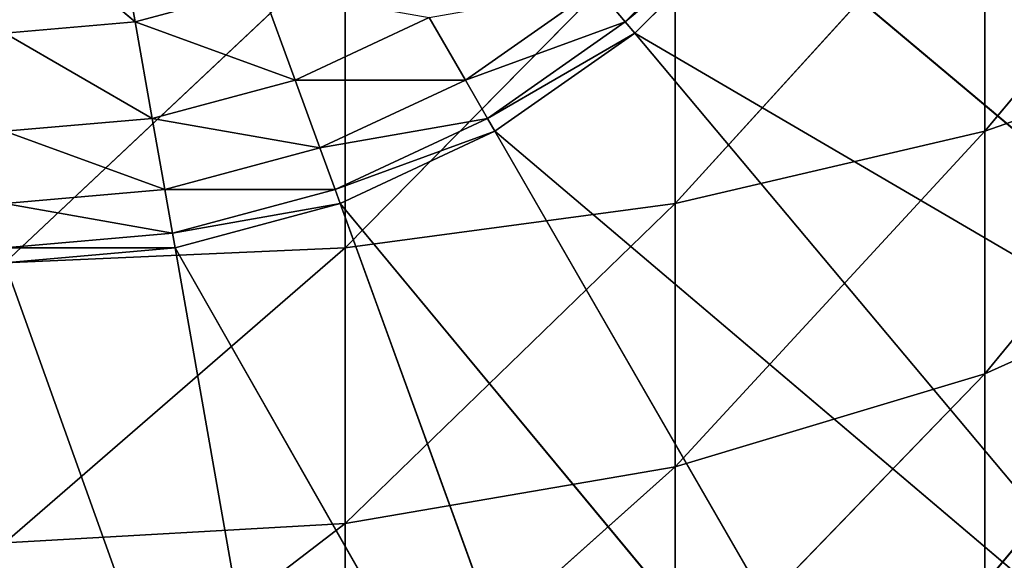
# Model space of a CAD drawing. Extents: x 0.1 to 17.7, y 0.1 to 17.7.
# Tile 350 of 656: x 17.4983 to 17.5988, y 0.1518 to 0.2069. Entities that reach past the tile are written whole.
import ezdxf

# ---------------------------------------------------------------- set-up
doc = ezdxf.new("R2010")
doc.units = 0
doc.header["$LTSCALE"] = 2.54
doc.layers.get('0').update_dxf_attribs({"color": 13, "linetype": 'CONTINUOUS'})

# ---------------------------------------------------------------- blocks, each defined once
blk = doc.blocks.new('KOSZ_NA__MIECI_Z_POKRYWK__')
at = {"color": 0}
for p, q in [((17.62532, 0.22973, 31.54397), (17.59677, 0.19553, 31.55)), ((17.62532, 0.22973, 31.54397), (17.59677, 0.19553, 31.55)), ((17.59677, 0.22289, 31.56276), (17.56517, 0.18816, 31.56276)), ((17.59677, 0.22289, 31.56276), (17.56517, 0.18816, 31.56276)), ((17.59677, 0.22289, 31.56276), (17.59677, 0.19553, 31.55)), ((17.59677, 0.22289, 31.56276), (17.59677, 0.19553, 31.55)), ((17.51007, 0.20669, 31.46428), (17.50793, 0.21883, 31.47661)), ((17.51007, 0.20669, 31.46428), (17.50793, 0.21883, 31.47661)), ((17.5722, 0.21883, 31.41736), (17.56007, 0.20669, 31.41736)), ((17.5722, 0.21883, 31.41736), (17.56007, 0.20669, 31.41736)), ((17.51007, 0.20669, 31.46428), (17.49677, 0.21785, 31.47661)), ((17.51007, 0.20669, 31.46428), (17.49677, 0.21785, 31.47661)), ((17.56517, 0.21785, 31.57661), (17.53149, 0.18365, 31.57057)), ((17.56517, 0.21785, 31.57661), (17.53149, 0.18365, 31.57057)), ((17.57337, 0.21785, 31.4), (17.56007, 0.20669, 31.41736)), ((17.57337, 0.21785, 31.4), (17.56007, 0.20669, 31.41736)), ((17.56104, 0.20553, 30.4), (17.57337, 0.21785, 30.4)), ((17.57337, 0.21785, 31.4), (17.56104, 0.20553, 31.4)), ((17.56104, 0.20553, 31.4), (17.57337, 0.21785, 30.4)), ((17.56104, 0.20553, 30.4), (17.57337, 0.21785, 30.4)), ((17.56104, 0.20553, 31.4), (17.57337, 0.21785, 30.4)), ((17.57337, 0.21785, 31.4), (17.56104, 0.20553, 31.4)), ((17.56517, 0.21785, 31.57661), (17.56517, 0.18816, 31.56276)), ((17.56517, 0.21785, 31.57661), (17.56517, 0.18816, 31.56276)), ((17.64997, 0.15357, 30.4), (17.57337, 0.21785, 30.4)), ((17.64997, 0.15357, 30.4), (17.57337, 0.21785, 30.4)), ((17.53149, 0.21477, 31.58508), (17.49677, 0.18213, 31.57321)), ((17.53149, 0.21477, 31.58508), (17.49677, 0.18213, 31.57321)), ((17.53149, 0.21477, 31.58508), (17.53149, 0.18365, 31.57057)), ((17.53149, 0.21477, 31.58508), (17.53149, 0.18365, 31.57057)), ((17.52296, 0.21015, 31.46428), (17.51007, 0.20669, 31.46428)), ((17.52296, 0.21015, 31.46428), (17.51007, 0.20669, 31.46428)), ((17.52639, 0.20075, 31.45), (17.52296, 0.21015, 31.46428)), ((17.52639, 0.20075, 31.45), (17.52296, 0.21015, 31.46428)), ((17.55717, 0.21015, 31.4342), (17.54375, 0.20075, 31.4342)), ((17.55717, 0.21015, 31.4342), (17.54375, 0.20075, 31.4342)), ((17.56007, 0.20669, 31.41736), (17.55717, 0.21015, 31.4342)), ((17.56007, 0.20669, 31.41736), (17.55717, 0.21015, 31.4342)), ((17.54007, 0.20713, 31.45), (17.52639, 0.20075, 31.45)), ((17.54007, 0.20713, 31.45), (17.52639, 0.20075, 31.45)), ((17.54375, 0.20075, 31.4342), (17.54007, 0.20713, 31.45)), ((17.54375, 0.20075, 31.4342), (17.54007, 0.20713, 31.45)), ((17.51007, 0.20669, 31.46428), (17.49677, 0.20553, 31.46428)), ((17.51007, 0.20669, 31.46428), (17.49677, 0.20553, 31.46428)), ((17.52639, 0.20075, 31.45), (17.51007, 0.20669, 31.46428)), ((17.52639, 0.20075, 31.45), (17.51007, 0.20669, 31.46428)), ((17.5118, 0.19684, 31.45), (17.51007, 0.20669, 31.46428)), ((17.5118, 0.19684, 31.45), (17.51007, 0.20669, 31.46428)), ((17.56007, 0.20669, 31.41736), (17.54375, 0.20075, 31.4342)), ((17.56007, 0.20669, 31.41736), (17.54375, 0.20075, 31.4342)), ((17.56007, 0.20669, 31.41736), (17.54601, 0.19684, 31.41736)), ((17.56007, 0.20669, 31.41736), (17.54601, 0.19684, 31.41736)), ((17.56104, 0.20553, 31.4), (17.56007, 0.20669, 31.41736)), ((17.56104, 0.20553, 31.4), (17.56007, 0.20669, 31.41736)), ((17.5118, 0.19684, 31.45), (17.49677, 0.20553, 31.46428)), ((17.5118, 0.19684, 31.45), (17.49677, 0.20553, 31.46428)), ((17.56104, 0.20553, 31.4), (17.54601, 0.19684, 31.41736)), ((17.56104, 0.20553, 31.4), (17.54601, 0.19684, 31.41736)), ((17.54677, 0.19553, 30.4), (17.56104, 0.20553, 30.4)), ((17.56104, 0.20553, 31.4), (17.54677, 0.19553, 31.4)), ((17.54677, 0.19553, 31.4), (17.56104, 0.20553, 30.4)), ((17.54677, 0.19553, 30.4), (17.56104, 0.20553, 30.4)), ((17.54677, 0.19553, 31.4), (17.56104, 0.20553, 30.4)), ((17.56104, 0.20553, 31.4), (17.54677, 0.19553, 31.4)), ((17.64997, 0.15357, 30.4), (17.56104, 0.20553, 30.4)), ((17.64997, 0.15357, 30.4), (17.56104, 0.20553, 30.4)), ((17.62532, 0.12892, 30.4), (17.56104, 0.20553, 30.4)), ((17.62532, 0.12892, 30.4), (17.56104, 0.20553, 30.4)), ((17.56104, 0.20553, 31.4), (17.56104, 0.20553, 30.4)), ((17.56104, 0.20553, 31.4), (17.56104, 0.20553, 30.4)), ((17.62532, 0.20553, 31.53268), (17.59677, 0.1708, 31.53268)), ((17.62532, 0.20553, 31.53268), (17.59677, 0.1708, 31.53268)), ((17.62532, 0.20553, 31.53268), (17.59677, 0.19553, 31.55)), ((17.62532, 0.20553, 31.53268), (17.59677, 0.19553, 31.55)), ((17.52639, 0.20075, 31.45), (17.5118, 0.19684, 31.45)), ((17.52639, 0.20075, 31.45), (17.5118, 0.19684, 31.45)), ((17.54375, 0.20075, 31.4342), (17.52639, 0.20075, 31.45)), ((17.54375, 0.20075, 31.4342), (17.52639, 0.20075, 31.45)), ((17.5289, 0.19383, 31.4342), (17.52639, 0.20075, 31.45)), ((17.5289, 0.19383, 31.4342), (17.52639, 0.20075, 31.45)), ((17.54375, 0.20075, 31.4342), (17.5289, 0.19383, 31.4342)), ((17.54375, 0.20075, 31.4342), (17.5289, 0.19383, 31.4342)), ((17.54601, 0.19684, 31.41736), (17.54375, 0.20075, 31.4342)), ((17.54601, 0.19684, 31.41736), (17.54375, 0.20075, 31.4342)), ((17.5118, 0.19684, 31.45), (17.49677, 0.19553, 31.45)), ((17.5118, 0.19684, 31.45), (17.49677, 0.19553, 31.45)), ((17.5289, 0.19383, 31.4342), (17.5118, 0.19684, 31.45)), ((17.5289, 0.19383, 31.4342), (17.5118, 0.19684, 31.45)), ((17.51308, 0.18959, 31.4342), (17.5118, 0.19684, 31.45)), ((17.51308, 0.18959, 31.4342), (17.5118, 0.19684, 31.45)), ((17.54601, 0.19684, 31.41736), (17.5289, 0.19383, 31.4342)), ((17.54601, 0.19684, 31.41736), (17.5289, 0.19383, 31.4342)), ((17.54601, 0.19684, 31.41736), (17.53045, 0.18959, 31.41736)), ((17.54601, 0.19684, 31.41736), (17.53045, 0.18959, 31.41736)), ((17.54677, 0.19553, 31.4), (17.54601, 0.19684, 31.41736)), ((17.54677, 0.19553, 31.4), (17.54601, 0.19684, 31.41736)), ((17.51308, 0.18959, 31.4342), (17.49677, 0.19553, 31.45)), ((17.51308, 0.18959, 31.4342), (17.49677, 0.19553, 31.45)), ((17.54677, 0.19553, 31.4), (17.53045, 0.18959, 31.41736)), ((17.54677, 0.19553, 31.4), (17.53045, 0.18959, 31.41736)), ((17.53097, 0.18816, 30.4), (17.54677, 0.19553, 30.4)), ((17.54677, 0.19553, 31.4), (17.53097, 0.18816, 31.4)), ((17.53097, 0.18816, 31.4), (17.54677, 0.19553, 30.4)), ((17.53097, 0.18816, 30.4), (17.54677, 0.19553, 30.4)), ((17.53097, 0.18816, 31.4), (17.54677, 0.19553, 30.4)), ((17.54677, 0.19553, 31.4), (17.53097, 0.18816, 31.4)), ((17.62532, 0.12892, 30.4), (17.54677, 0.19553, 30.4)), ((17.62532, 0.12892, 30.4), (17.54677, 0.19553, 30.4)), ((17.59677, 0.10892, 30.4), (17.54677, 0.19553, 30.4)), ((17.59677, 0.10892, 30.4), (17.54677, 0.19553, 30.4)), ((17.54677, 0.19553, 31.4), (17.54677, 0.19553, 30.4)), ((17.54677, 0.19553, 31.4), (17.54677, 0.19553, 30.4)), ((17.59677, 0.19553, 31.55), (17.56517, 0.16133, 31.54397)), ((17.59677, 0.19553, 31.55), (17.56517, 0.16133, 31.54397)), ((17.59677, 0.19553, 31.55), (17.56517, 0.18816, 31.56276)), ((17.59677, 0.19553, 31.55), (17.56517, 0.18816, 31.56276)), ((17.59677, 0.19553, 31.55), (17.59677, 0.1708, 31.53268)), ((17.59677, 0.19553, 31.55), (17.59677, 0.1708, 31.53268)), ((17.5289, 0.19383, 31.4342), (17.51308, 0.18959, 31.4342)), ((17.5289, 0.19383, 31.4342), (17.51308, 0.18959, 31.4342)), ((17.53045, 0.18959, 31.41736), (17.5289, 0.19383, 31.4342)), ((17.53045, 0.18959, 31.41736), (17.5289, 0.19383, 31.4342)), ((17.51308, 0.18959, 31.4342), (17.49677, 0.18816, 31.4342)), ((17.51308, 0.18959, 31.4342), (17.49677, 0.18816, 31.4342)), ((17.53045, 0.18959, 31.41736), (17.51308, 0.18959, 31.4342)), ((17.53045, 0.18959, 31.41736), (17.51308, 0.18959, 31.4342)), ((17.51387, 0.18515, 31.41736), (17.51308, 0.18959, 31.4342)), ((17.51387, 0.18515, 31.41736), (17.51308, 0.18959, 31.4342)), ((17.53045, 0.18959, 31.41736), (17.51387, 0.18515, 31.41736)), ((17.53045, 0.18959, 31.41736), (17.51387, 0.18515, 31.41736)), ((17.53097, 0.18816, 31.4), (17.53045, 0.18959, 31.41736)), ((17.53097, 0.18816, 31.4), (17.53045, 0.18959, 31.41736)), ((17.51387, 0.18515, 31.41736), (17.49677, 0.18816, 31.4342)), ((17.51387, 0.18515, 31.41736), (17.49677, 0.18816, 31.4342)), ((17.53097, 0.18816, 31.4), (17.51387, 0.18515, 31.41736)), ((17.53097, 0.18816, 31.4), (17.51387, 0.18515, 31.41736)), ((17.51413, 0.18365, 30.4), (17.53097, 0.18816, 30.4)), ((17.53097, 0.18816, 31.4), (17.51413, 0.18365, 31.4)), ((17.51413, 0.18365, 31.4), (17.53097, 0.18816, 30.4)), ((17.51413, 0.18365, 30.4), (17.53097, 0.18816, 30.4)), ((17.51413, 0.18365, 31.4), (17.53097, 0.18816, 30.4)), ((17.53097, 0.18816, 31.4), (17.51413, 0.18365, 31.4)), ((17.59677, 0.10892, 30.4), (17.53097, 0.18816, 30.4)), ((17.59677, 0.10892, 30.4), (17.53097, 0.18816, 30.4)), ((17.56517, 0.09419, 30.4), (17.53097, 0.18816, 30.4)), ((17.56517, 0.09419, 30.4), (17.53097, 0.18816, 30.4)), ((17.53097, 0.18816, 31.4), (17.53097, 0.18816, 30.4)), ((17.53097, 0.18816, 31.4), (17.53097, 0.18816, 30.4)), ((17.56517, 0.18816, 31.56276), (17.53149, 0.15553, 31.55088)), ((17.56517, 0.18816, 31.56276), (17.53149, 0.15553, 31.55088)), ((17.56517, 0.18816, 31.56276), (17.53149, 0.18365, 31.57057)), ((17.56517, 0.18816, 31.56276), (17.53149, 0.18365, 31.57057)), ((17.56517, 0.18816, 31.56276), (17.56517, 0.16133, 31.54397)), ((17.56517, 0.18816, 31.56276), (17.56517, 0.16133, 31.54397)), ((17.51387, 0.18515, 31.41736), (17.49677, 0.18365, 31.41736)), ((17.51387, 0.18515, 31.41736), (17.49677, 0.18365, 31.41736)), ((17.51413, 0.18365, 31.4), (17.51387, 0.18515, 31.41736)), ((17.51413, 0.18365, 31.4), (17.51387, 0.18515, 31.41736)), ((17.49677, 0.18213, 30.4), (17.51413, 0.18365, 30.4)), ((17.53149, 0.18365, 31.57057), (17.49677, 0.15357, 31.55321)), ((17.53149, 0.18365, 31.57057), (17.49677, 0.15357, 31.55321)), ((17.53149, 0.18365, 31.57057), (17.49677, 0.18213, 31.57321)), ((17.53149, 0.18365, 31.57057), (17.49677, 0.18213, 31.57321)), ((17.51413, 0.18365, 31.4), (17.49677, 0.18365, 31.41736)), ((17.51413, 0.18365, 31.4), (17.49677, 0.18365, 31.41736)), ((17.51413, 0.18365, 31.4), (17.49677, 0.18213, 31.4)), ((17.49677, 0.18213, 31.4), (17.51413, 0.18365, 30.4)), ((17.49677, 0.18213, 30.4), (17.51413, 0.18365, 30.4)), ((17.49677, 0.18213, 31.4), (17.51413, 0.18365, 30.4)), ((17.51413, 0.18365, 31.4), (17.49677, 0.18213, 31.4)), ((17.56517, 0.09419, 30.4), (17.51413, 0.18365, 30.4)), ((17.56517, 0.09419, 30.4), (17.51413, 0.18365, 30.4)), ((17.53149, 0.08517, 30.4), (17.51413, 0.18365, 30.4)), ((17.53149, 0.08517, 30.4), (17.51413, 0.18365, 30.4)), ((17.51413, 0.18365, 31.4), (17.51413, 0.18365, 30.4)), ((17.51413, 0.18365, 31.4), (17.51413, 0.18365, 30.4)), ((17.53149, 0.18365, 31.57057), (17.53149, 0.15553, 31.55088)), ((17.53149, 0.18365, 31.57057), (17.53149, 0.15553, 31.55088)), ((17.62532, 0.18365, 31.51736), (17.59677, 0.14945, 31.51133)), ((17.62532, 0.18365, 31.51736), (17.59677, 0.14945, 31.51133)), ((17.62532, 0.18365, 31.51736), (17.59677, 0.1708, 31.53268)), ((17.62532, 0.18365, 31.51736), (17.59677, 0.1708, 31.53268)), ((17.53149, 0.08517, 30.4), (17.49677, 0.18213, 30.4)), ((17.53149, 0.08517, 30.4), (17.49677, 0.18213, 30.4)), ((17.59677, 0.1708, 31.53268), (17.56517, 0.13816, 31.5208)), ((17.59677, 0.1708, 31.53268), (17.56517, 0.13816, 31.5208)), ((17.59677, 0.1708, 31.53268), (17.56517, 0.16133, 31.54397)), ((17.59677, 0.1708, 31.53268), (17.56517, 0.16133, 31.54397)), ((17.59677, 0.1708, 31.53268), (17.59677, 0.14945, 31.51133)), ((17.59677, 0.1708, 31.53268), (17.59677, 0.14945, 31.51133)), ((17.56517, 0.16133, 31.54397), (17.53149, 0.13125, 31.52661)), ((17.56517, 0.16133, 31.54397), (17.53149, 0.13125, 31.52661)), ((17.56517, 0.16133, 31.54397), (17.53149, 0.15553, 31.55088)), ((17.56517, 0.16133, 31.54397), (17.53149, 0.15553, 31.55088)), ((17.56517, 0.16133, 31.54397), (17.56517, 0.13816, 31.5208)), ((17.56517, 0.16133, 31.54397), (17.56517, 0.13816, 31.5208)), ((17.53149, 0.15553, 31.55088), (17.49677, 0.12892, 31.52856)), ((17.53149, 0.15553, 31.55088), (17.49677, 0.12892, 31.52856)), ((17.53149, 0.15553, 31.55088), (17.49677, 0.15357, 31.55321)), ((17.53149, 0.15553, 31.55088), (17.49677, 0.15357, 31.55321)), ((17.53149, 0.15553, 31.55088), (17.53149, 0.13125, 31.52661)), ((17.53149, 0.15553, 31.55088), (17.53149, 0.13125, 31.52661))]:
    blk.add_line(p, q, dxfattribs=at)
mesh = blk.add_polyface(dxfattribs=at)
corners = [(17.66997, 0.18213, 30.4), (17.57337, 0.21785, 30.4), (17.58337, 0.23213, 30.4)]
mesh.append_faces([[corners[k] for k in face] for face in [(0, 1, 2)]], dxfattribs={"color": 0})
mesh = blk.add_polyface(dxfattribs=at)
corners = [(17.6847, 0.21373, 30.4), (17.66997, 0.18213, 30.4), (17.58337, 0.23213, 30.4)]
mesh.append_faces([[corners[k] for k in face] for face in [(0, 1, 2)]], dxfattribs={"color": 0})
mesh = blk.add_polyface(dxfattribs=at)
corners = [(17.62532, 0.22973, 31.54397), (17.59677, 0.19553, 31.55), (17.62532, 0.20553, 31.53268)]
mesh.append_faces([[corners[k] for k in face] for face in [(0, 1, 2)]], dxfattribs={"color": 0})
mesh = blk.add_polyface(dxfattribs=at)
corners = [(17.62532, 0.22973, 31.54397), (17.59677, 0.22289, 31.56276), (17.59677, 0.19553, 31.55)]
mesh.append_faces([[corners[k] for k in face] for face in [(0, 1, 2)]], dxfattribs={"color": 0})
mesh = blk.add_polyface(dxfattribs=at)
corners = [(17.59677, 0.22289, 31.56276), (17.56517, 0.18816, 31.56276), (17.59677, 0.19553, 31.55)]
mesh.append_faces([[corners[k] for k in face] for face in [(0, 1, 2)]], dxfattribs={"color": 0})
mesh = blk.add_polyface(dxfattribs=at)
corners = [(17.59677, 0.22289, 31.56276), (17.56517, 0.21785, 31.57661), (17.56517, 0.18816, 31.56276)]
mesh.append_faces([[corners[k] for k in face] for face in [(0, 1, 2)]], dxfattribs={"color": 0})
mesh = blk.add_polyface(dxfattribs=at)
corners = [(17.50793, 0.21883, 31.47661), (17.51007, 0.20669, 31.46428), (17.49677, 0.21785, 31.47661)]
mesh.append_faces([[corners[k] for k in face] for face in [(0, 1, 2)]], dxfattribs={"color": 0})
mesh = blk.add_polyface(dxfattribs=at)
corners = [(17.52296, 0.21015, 31.46428), (17.51007, 0.20669, 31.46428), (17.50793, 0.21883, 31.47661)]
mesh.append_faces([[corners[k] for k in face] for face in [(0, 1, 2)]], dxfattribs={"color": 0})
mesh = blk.add_polyface(dxfattribs=at)
corners = [(17.5722, 0.21883, 31.41736), (17.56007, 0.20669, 31.41736), (17.55717, 0.21015, 31.4342)]
mesh.append_faces([[corners[k] for k in face] for face in [(0, 1, 2)]], dxfattribs={"color": 0})
mesh = blk.add_polyface(dxfattribs=at)
corners = [(17.5722, 0.21883, 31.41736), (17.57337, 0.21785, 31.4), (17.56007, 0.20669, 31.41736)]
mesh.append_faces([[corners[k] for k in face] for face in [(0, 1, 2)]], dxfattribs={"color": 0})
mesh = blk.add_polyface(dxfattribs=at)
corners = [(17.49677, 0.21785, 31.47661), (17.51007, 0.20669, 31.46428), (17.49677, 0.20553, 31.46428)]
mesh.append_faces([[corners[k] for k in face] for face in [(0, 1, 2)]], dxfattribs={"color": 0})
mesh = blk.add_polyface(dxfattribs=at)
corners = [(17.56517, 0.21785, 31.57661), (17.53149, 0.18365, 31.57057), (17.56517, 0.18816, 31.56276)]
mesh.append_faces([[corners[k] for k in face] for face in [(0, 1, 2)]], dxfattribs={"color": 0})
mesh = blk.add_polyface(dxfattribs=at)
corners = [(17.56517, 0.21785, 31.57661), (17.53149, 0.21477, 31.58508), (17.53149, 0.18365, 31.57057)]
mesh.append_faces([[corners[k] for k in face] for face in [(0, 1, 2)]], dxfattribs={"color": 0})
mesh = blk.add_polyface(dxfattribs=at)
corners = [(17.56007, 0.20669, 31.41736), (17.57337, 0.21785, 31.4), (17.56104, 0.20553, 31.4)]
mesh.append_faces([[corners[k] for k in face] for face in [(0, 1, 2)]], dxfattribs={"color": 0})
mesh = blk.add_polyface(dxfattribs=at)
corners = [(17.64997, 0.15357, 30.4), (17.56104, 0.20553, 30.4), (17.57337, 0.21785, 30.4)]
mesh.append_faces([[corners[k] for k in face] for face in [(0, 1, 2)]], dxfattribs={"color": 0})
mesh = blk.add_polyface(dxfattribs=at)
corners = [(17.56104, 0.20553, 31.4), (17.57337, 0.21785, 30.4), (17.56104, 0.20553, 30.4)]
mesh.append_faces([[corners[k] for k in face] for face in [(0, 1, 2)]], dxfattribs={"color": 0})
mesh = blk.add_polyface(dxfattribs=at)
corners = [(17.57337, 0.21785, 31.4), (17.57337, 0.21785, 30.4), (17.56104, 0.20553, 31.4)]
mesh.append_faces([[corners[k] for k in face] for face in [(0, 1, 2)]], dxfattribs={"color": 0})
mesh = blk.add_polyface(dxfattribs=at)
corners = [(17.66997, 0.18213, 30.4), (17.64997, 0.15357, 30.4), (17.57337, 0.21785, 30.4)]
mesh.append_faces([[corners[k] for k in face] for face in [(0, 1, 2)]], dxfattribs={"color": 0})
mesh = blk.add_polyface(dxfattribs=at)
corners = [(17.53149, 0.21477, 31.58508), (17.49677, 0.18213, 31.57321), (17.53149, 0.18365, 31.57057)]
mesh.append_faces([[corners[k] for k in face] for face in [(0, 1, 2)]], dxfattribs={"color": 0})
mesh = blk.add_polyface(dxfattribs=at)
corners = [(17.53149, 0.21477, 31.58508), (17.49677, 0.21373, 31.58794), (17.49677, 0.18213, 31.57321)]
mesh.append_faces([[corners[k] for k in face] for face in [(0, 1, 2)]], dxfattribs={"color": 0})
mesh = blk.add_polyface(dxfattribs=at)
corners = [(17.52296, 0.21015, 31.46428), (17.52639, 0.20075, 31.45), (17.51007, 0.20669, 31.46428)]
mesh.append_faces([[corners[k] for k in face] for face in [(0, 1, 2)]], dxfattribs={"color": 0})
mesh = blk.add_polyface(dxfattribs=at)
corners = [(17.52296, 0.21015, 31.46428), (17.54007, 0.20713, 31.45), (17.52639, 0.20075, 31.45)]
mesh.append_faces([[corners[k] for k in face] for face in [(0, 1, 2)]], dxfattribs={"color": 0})
mesh = blk.add_polyface(dxfattribs=at)
corners = [(17.54007, 0.20713, 31.45), (17.55717, 0.21015, 31.4342), (17.54375, 0.20075, 31.4342)]
mesh.append_faces([[corners[k] for k in face] for face in [(0, 1, 2)]], dxfattribs={"color": 0})
mesh = blk.add_polyface(dxfattribs=at)
corners = [(17.55717, 0.21015, 31.4342), (17.56007, 0.20669, 31.41736), (17.54375, 0.20075, 31.4342)]
mesh.append_faces([[corners[k] for k in face] for face in [(0, 1, 2)]], dxfattribs={"color": 0})
mesh = blk.add_polyface(dxfattribs=at)
corners = [(17.54007, 0.20713, 31.45), (17.54375, 0.20075, 31.4342), (17.52639, 0.20075, 31.45)]
mesh.append_faces([[corners[k] for k in face] for face in [(0, 1, 2)]], dxfattribs={"color": 0})
mesh = blk.add_polyface(dxfattribs=at)
corners = [(17.51007, 0.20669, 31.46428), (17.5118, 0.19684, 31.45), (17.49677, 0.20553, 31.46428)]
mesh.append_faces([[corners[k] for k in face] for face in [(0, 1, 2)]], dxfattribs={"color": 0})
mesh = blk.add_polyface(dxfattribs=at)
corners = [(17.51007, 0.20669, 31.46428), (17.52639, 0.20075, 31.45), (17.5118, 0.19684, 31.45)]
mesh.append_faces([[corners[k] for k in face] for face in [(0, 1, 2)]], dxfattribs={"color": 0})
mesh = blk.add_polyface(dxfattribs=at)
corners = [(17.54375, 0.20075, 31.4342), (17.56007, 0.20669, 31.41736), (17.54601, 0.19684, 31.41736)]
mesh.append_faces([[corners[k] for k in face] for face in [(0, 1, 2)]], dxfattribs={"color": 0})
mesh = blk.add_polyface(dxfattribs=at)
corners = [(17.56007, 0.20669, 31.41736), (17.56104, 0.20553, 31.4), (17.54601, 0.19684, 31.41736)]
mesh.append_faces([[corners[k] for k in face] for face in [(0, 1, 2)]], dxfattribs={"color": 0})
mesh = blk.add_polyface(dxfattribs=at)
corners = [(17.49677, 0.20553, 31.46428), (17.5118, 0.19684, 31.45), (17.49677, 0.19553, 31.45)]
mesh.append_faces([[corners[k] for k in face] for face in [(0, 1, 2)]], dxfattribs={"color": 0})
mesh = blk.add_polyface(dxfattribs=at)
corners = [(17.54601, 0.19684, 31.41736), (17.56104, 0.20553, 31.4), (17.54677, 0.19553, 31.4)]
mesh.append_faces([[corners[k] for k in face] for face in [(0, 1, 2)]], dxfattribs={"color": 0})
mesh = blk.add_polyface(dxfattribs=at)
corners = [(17.62532, 0.12892, 30.4), (17.54677, 0.19553, 30.4), (17.56104, 0.20553, 30.4)]
mesh.append_faces([[corners[k] for k in face] for face in [(0, 1, 2)]], dxfattribs={"color": 0})
mesh = blk.add_polyface(dxfattribs=at)
corners = [(17.54677, 0.19553, 31.4), (17.56104, 0.20553, 30.4), (17.54677, 0.19553, 30.4)]
mesh.append_faces([[corners[k] for k in face] for face in [(0, 1, 2)]], dxfattribs={"color": 0})
mesh = blk.add_polyface(dxfattribs=at)
corners = [(17.56104, 0.20553, 31.4), (17.56104, 0.20553, 30.4), (17.54677, 0.19553, 31.4)]
mesh.append_faces([[corners[k] for k in face] for face in [(0, 1, 2)]], dxfattribs={"color": 0})
mesh = blk.add_polyface(dxfattribs=at)
corners = [(17.64997, 0.15357, 30.4), (17.62532, 0.12892, 30.4), (17.56104, 0.20553, 30.4)]
mesh.append_faces([[corners[k] for k in face] for face in [(0, 1, 2)]], dxfattribs={"color": 0})
mesh = blk.add_polyface(dxfattribs=at)
corners = [(17.62532, 0.20553, 31.53268), (17.59677, 0.1708, 31.53268), (17.62532, 0.18365, 31.51736)]
mesh.append_faces([[corners[k] for k in face] for face in [(0, 1, 2)]], dxfattribs={"color": 0})
mesh = blk.add_polyface(dxfattribs=at)
corners = [(17.62532, 0.20553, 31.53268), (17.59677, 0.19553, 31.55), (17.59677, 0.1708, 31.53268)]
mesh.append_faces([[corners[k] for k in face] for face in [(0, 1, 2)]], dxfattribs={"color": 0})
mesh = blk.add_polyface(dxfattribs=at)
corners = [(17.52639, 0.20075, 31.45), (17.5289, 0.19383, 31.4342), (17.5118, 0.19684, 31.45)]
mesh.append_faces([[corners[k] for k in face] for face in [(0, 1, 2)]], dxfattribs={"color": 0})
mesh = blk.add_polyface(dxfattribs=at)
corners = [(17.52639, 0.20075, 31.45), (17.54375, 0.20075, 31.4342), (17.5289, 0.19383, 31.4342)]
mesh.append_faces([[corners[k] for k in face] for face in [(0, 1, 2)]], dxfattribs={"color": 0})
mesh = blk.add_polyface(dxfattribs=at)
corners = [(17.54375, 0.20075, 31.4342), (17.54601, 0.19684, 31.41736), (17.5289, 0.19383, 31.4342)]
mesh.append_faces([[corners[k] for k in face] for face in [(0, 1, 2)]], dxfattribs={"color": 0})
mesh = blk.add_polyface(dxfattribs=at)
corners = [(17.5118, 0.19684, 31.45), (17.51308, 0.18959, 31.4342), (17.49677, 0.19553, 31.45)]
mesh.append_faces([[corners[k] for k in face] for face in [(0, 1, 2)]], dxfattribs={"color": 0})
mesh = blk.add_polyface(dxfattribs=at)
corners = [(17.5118, 0.19684, 31.45), (17.5289, 0.19383, 31.4342), (17.51308, 0.18959, 31.4342)]
mesh.append_faces([[corners[k] for k in face] for face in [(0, 1, 2)]], dxfattribs={"color": 0})
mesh = blk.add_polyface(dxfattribs=at)
corners = [(17.5289, 0.19383, 31.4342), (17.54601, 0.19684, 31.41736), (17.53045, 0.18959, 31.41736)]
mesh.append_faces([[corners[k] for k in face] for face in [(0, 1, 2)]], dxfattribs={"color": 0})
mesh = blk.add_polyface(dxfattribs=at)
corners = [(17.54601, 0.19684, 31.41736), (17.54677, 0.19553, 31.4), (17.53045, 0.18959, 31.41736)]
mesh.append_faces([[corners[k] for k in face] for face in [(0, 1, 2)]], dxfattribs={"color": 0})
mesh = blk.add_polyface(dxfattribs=at)
corners = [(17.49677, 0.19553, 31.45), (17.51308, 0.18959, 31.4342), (17.49677, 0.18816, 31.4342)]
mesh.append_faces([[corners[k] for k in face] for face in [(0, 1, 2)]], dxfattribs={"color": 0})
mesh = blk.add_polyface(dxfattribs=at)
corners = [(17.53045, 0.18959, 31.41736), (17.54677, 0.19553, 31.4), (17.53097, 0.18816, 31.4)]
mesh.append_faces([[corners[k] for k in face] for face in [(0, 1, 2)]], dxfattribs={"color": 0})
mesh = blk.add_polyface(dxfattribs=at)
corners = [(17.59677, 0.10892, 30.4), (17.53097, 0.18816, 30.4), (17.54677, 0.19553, 30.4)]
mesh.append_faces([[corners[k] for k in face] for face in [(0, 1, 2)]], dxfattribs={"color": 0})
mesh = blk.add_polyface(dxfattribs=at)
corners = [(17.53097, 0.18816, 31.4), (17.54677, 0.19553, 30.4), (17.53097, 0.18816, 30.4)]
mesh.append_faces([[corners[k] for k in face] for face in [(0, 1, 2)]], dxfattribs={"color": 0})
mesh = blk.add_polyface(dxfattribs=at)
corners = [(17.54677, 0.19553, 31.4), (17.54677, 0.19553, 30.4), (17.53097, 0.18816, 31.4)]
mesh.append_faces([[corners[k] for k in face] for face in [(0, 1, 2)]], dxfattribs={"color": 0})
mesh = blk.add_polyface(dxfattribs=at)
corners = [(17.62532, 0.12892, 30.4), (17.59677, 0.10892, 30.4), (17.54677, 0.19553, 30.4)]
mesh.append_faces([[corners[k] for k in face] for face in [(0, 1, 2)]], dxfattribs={"color": 0})
mesh = blk.add_polyface(dxfattribs=at)
corners = [(17.59677, 0.19553, 31.55), (17.56517, 0.16133, 31.54397), (17.59677, 0.1708, 31.53268)]
mesh.append_faces([[corners[k] for k in face] for face in [(0, 1, 2)]], dxfattribs={"color": 0})
mesh = blk.add_polyface(dxfattribs=at)
corners = [(17.59677, 0.19553, 31.55), (17.56517, 0.18816, 31.56276), (17.56517, 0.16133, 31.54397)]
mesh.append_faces([[corners[k] for k in face] for face in [(0, 1, 2)]], dxfattribs={"color": 0})
mesh = blk.add_polyface(dxfattribs=at)
corners = [(17.5289, 0.19383, 31.4342), (17.53045, 0.18959, 31.41736), (17.51308, 0.18959, 31.4342)]
mesh.append_faces([[corners[k] for k in face] for face in [(0, 1, 2)]], dxfattribs={"color": 0})
mesh = blk.add_polyface(dxfattribs=at)
corners = [(17.51308, 0.18959, 31.4342), (17.51387, 0.18515, 31.41736), (17.49677, 0.18816, 31.4342)]
mesh.append_faces([[corners[k] for k in face] for face in [(0, 1, 2)]], dxfattribs={"color": 0})
mesh = blk.add_polyface(dxfattribs=at)
corners = [(17.51308, 0.18959, 31.4342), (17.53045, 0.18959, 31.41736), (17.51387, 0.18515, 31.41736)]
mesh.append_faces([[corners[k] for k in face] for face in [(0, 1, 2)]], dxfattribs={"color": 0})
mesh = blk.add_polyface(dxfattribs=at)
corners = [(17.53045, 0.18959, 31.41736), (17.53097, 0.18816, 31.4), (17.51387, 0.18515, 31.41736)]
mesh.append_faces([[corners[k] for k in face] for face in [(0, 1, 2)]], dxfattribs={"color": 0})
mesh = blk.add_polyface(dxfattribs=at)
corners = [(17.49677, 0.18816, 31.4342), (17.51387, 0.18515, 31.41736), (17.49677, 0.18365, 31.41736)]
mesh.append_faces([[corners[k] for k in face] for face in [(0, 1, 2)]], dxfattribs={"color": 0})
mesh = blk.add_polyface(dxfattribs=at)
corners = [(17.51387, 0.18515, 31.41736), (17.53097, 0.18816, 31.4), (17.51413, 0.18365, 31.4)]
mesh.append_faces([[corners[k] for k in face] for face in [(0, 1, 2)]], dxfattribs={"color": 0})
mesh = blk.add_polyface(dxfattribs=at)
corners = [(17.56517, 0.09419, 30.4), (17.51413, 0.18365, 30.4), (17.53097, 0.18816, 30.4)]
mesh.append_faces([[corners[k] for k in face] for face in [(0, 1, 2)]], dxfattribs={"color": 0})
mesh = blk.add_polyface(dxfattribs=at)
corners = [(17.51413, 0.18365, 31.4), (17.53097, 0.18816, 30.4), (17.51413, 0.18365, 30.4)]
mesh.append_faces([[corners[k] for k in face] for face in [(0, 1, 2)]], dxfattribs={"color": 0})
mesh = blk.add_polyface(dxfattribs=at)
corners = [(17.53097, 0.18816, 31.4), (17.53097, 0.18816, 30.4), (17.51413, 0.18365, 31.4)]
mesh.append_faces([[corners[k] for k in face] for face in [(0, 1, 2)]], dxfattribs={"color": 0})
mesh = blk.add_polyface(dxfattribs=at)
corners = [(17.59677, 0.10892, 30.4), (17.56517, 0.09419, 30.4), (17.53097, 0.18816, 30.4)]
mesh.append_faces([[corners[k] for k in face] for face in [(0, 1, 2)]], dxfattribs={"color": 0})
mesh = blk.add_polyface(dxfattribs=at)
corners = [(17.56517, 0.18816, 31.56276), (17.53149, 0.15553, 31.55088), (17.56517, 0.16133, 31.54397)]
mesh.append_faces([[corners[k] for k in face] for face in [(0, 1, 2)]], dxfattribs={"color": 0})
mesh = blk.add_polyface(dxfattribs=at)
corners = [(17.56517, 0.18816, 31.56276), (17.53149, 0.18365, 31.57057), (17.53149, 0.15553, 31.55088)]
mesh.append_faces([[corners[k] for k in face] for face in [(0, 1, 2)]], dxfattribs={"color": 0})
mesh = blk.add_polyface(dxfattribs=at)
corners = [(17.51387, 0.18515, 31.41736), (17.51413, 0.18365, 31.4), (17.49677, 0.18365, 31.41736)]
mesh.append_faces([[corners[k] for k in face] for face in [(0, 1, 2)]], dxfattribs={"color": 0})
mesh = blk.add_polyface(dxfattribs=at)
corners = [(17.53149, 0.08517, 30.4), (17.49677, 0.18213, 30.4), (17.51413, 0.18365, 30.4)]
mesh.append_faces([[corners[k] for k in face] for face in [(0, 1, 2)]], dxfattribs={"color": 0})
mesh = blk.add_polyface(dxfattribs=at)
corners = [(17.53149, 0.18365, 31.57057), (17.49677, 0.15357, 31.55321), (17.53149, 0.15553, 31.55088)]
mesh.append_faces([[corners[k] for k in face] for face in [(0, 1, 2)]], dxfattribs={"color": 0})
mesh = blk.add_polyface(dxfattribs=at)
corners = [(17.53149, 0.18365, 31.57057), (17.49677, 0.18213, 31.57321), (17.49677, 0.15357, 31.55321)]
mesh.append_faces([[corners[k] for k in face] for face in [(0, 1, 2)]], dxfattribs={"color": 0})
mesh = blk.add_polyface(dxfattribs=at)
corners = [(17.49677, 0.18365, 31.41736), (17.51413, 0.18365, 31.4), (17.49677, 0.18213, 31.4)]
mesh.append_faces([[corners[k] for k in face] for face in [(0, 1, 2)]], dxfattribs={"color": 0})
mesh = blk.add_polyface(dxfattribs=at)
corners = [(17.49677, 0.18213, 31.4), (17.51413, 0.18365, 30.4), (17.49677, 0.18213, 30.4)]
mesh.append_faces([[corners[k] for k in face] for face in [(0, 1, 2)]], dxfattribs={"color": 0})
mesh = blk.add_polyface(dxfattribs=at)
corners = [(17.51413, 0.18365, 31.4), (17.51413, 0.18365, 30.4), (17.49677, 0.18213, 31.4)]
mesh.append_faces([[corners[k] for k in face] for face in [(0, 1, 2)]], dxfattribs={"color": 0})
mesh = blk.add_polyface(dxfattribs=at)
corners = [(17.56517, 0.09419, 30.4), (17.53149, 0.08517, 30.4), (17.51413, 0.18365, 30.4)]
mesh.append_faces([[corners[k] for k in face] for face in [(0, 1, 2)]], dxfattribs={"color": 0})
mesh = blk.add_polyface(dxfattribs=at)
corners = [(17.62532, 0.18365, 31.51736), (17.59677, 0.14945, 31.51133), (17.62532, 0.16477, 31.49848)]
mesh.append_faces([[corners[k] for k in face] for face in [(0, 1, 2)]], dxfattribs={"color": 0})
mesh = blk.add_polyface(dxfattribs=at)
corners = [(17.59677, 0.1708, 31.53268), (17.59677, 0.14945, 31.51133), (17.62532, 0.18365, 31.51736)]
mesh.append_faces([[corners[k] for k in face] for face in [(0, 1, 2)]], dxfattribs={"color": 0})
mesh = blk.add_polyface(dxfattribs=at)
corners = [(17.53149, 0.08517, 30.4), (17.49677, 0.08213, 30.4), (17.49677, 0.18213, 30.4)]
mesh.append_faces([[corners[k] for k in face] for face in [(0, 1, 2)]], dxfattribs={"color": 0})
mesh = blk.add_polyface(dxfattribs=at)
corners = [(17.59677, 0.1708, 31.53268), (17.56517, 0.13816, 31.5208), (17.59677, 0.14945, 31.51133)]
mesh.append_faces([[corners[k] for k in face] for face in [(0, 1, 2)]], dxfattribs={"color": 0})
mesh = blk.add_polyface(dxfattribs=at)
corners = [(17.56517, 0.16133, 31.54397), (17.56517, 0.13816, 31.5208), (17.59677, 0.1708, 31.53268)]
mesh.append_faces([[corners[k] for k in face] for face in [(0, 1, 2)]], dxfattribs={"color": 0})
mesh = blk.add_polyface(dxfattribs=at)
corners = [(17.62532, 0.16477, 31.49848), (17.59677, 0.13213, 31.4866), (17.62532, 0.14945, 31.47661)]
mesh.append_faces([[corners[k] for k in face] for face in [(0, 1, 2)]], dxfattribs={"color": 0})
mesh = blk.add_polyface(dxfattribs=at)
corners = [(17.59677, 0.14945, 31.51133), (17.59677, 0.13213, 31.4866), (17.62532, 0.16477, 31.49848)]
mesh.append_faces([[corners[k] for k in face] for face in [(0, 1, 2)]], dxfattribs={"color": 0})
mesh = blk.add_polyface(dxfattribs=at)
corners = [(17.56517, 0.16133, 31.54397), (17.53149, 0.13125, 31.52661), (17.56517, 0.13816, 31.5208)]
mesh.append_faces([[corners[k] for k in face] for face in [(0, 1, 2)]], dxfattribs={"color": 0})
mesh = blk.add_polyface(dxfattribs=at)
corners = [(17.56517, 0.16133, 31.54397), (17.53149, 0.15553, 31.55088), (17.53149, 0.13125, 31.52661)]
mesh.append_faces([[corners[k] for k in face] for face in [(0, 1, 2)]], dxfattribs={"color": 0})
mesh = blk.add_polyface(dxfattribs=at)
corners = [(17.53149, 0.15553, 31.55088), (17.49677, 0.12892, 31.52856), (17.53149, 0.13125, 31.52661)]
mesh.append_faces([[corners[k] for k in face] for face in [(0, 1, 2)]], dxfattribs={"color": 0})
mesh = blk.add_polyface(dxfattribs=at)
corners = [(17.53149, 0.15553, 31.55088), (17.49677, 0.15357, 31.55321), (17.49677, 0.12892, 31.52856)]
mesh.append_faces([[corners[k] for k in face] for face in [(0, 1, 2)]], dxfattribs={"color": 0})

msp = doc.modelspace()

# ---------------------------------------------------------------- block references
at = {"color": 0}
msp.add_blockref('KOSZ_NA__MIECI_Z_POKRYWK__', (0, 0), dxfattribs=at)

doc.saveas('drawing.dxf')
